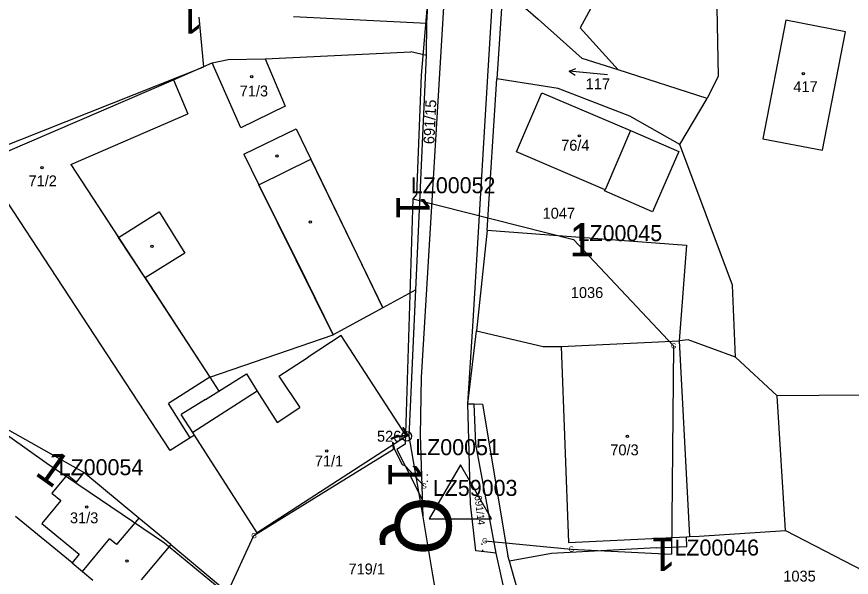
# Model space of a CAD drawing. Extents: x -738131 to -734179, y -1033447 to -1030078.
# Drawn here: x -736178.6 to -736048.4, y -1032076.8 to -1031989.3 of the extents above; entities that cross this region are included whole.
import ezdxf

# ---------------------------------------------------------------- set-up
doc = ezdxf.new("R2010")
doc.units = 0
for name, color, linetype in [('ftf_2010', 7, 'Continuous'), ('ftf_2080', 7, 'Continuous'), ('ftf_2240', 7, 'Continuous'), ('ftf_3010', 7, 'Continuous'), ('ftf_3010_ftf_3010_gtda_3015_gtda_3015_1', 7, 'Continuous'), ('ftf_3130', 7, 'Continuous'), ('ftf_3170', 7, 'Continuous'), ('ftf_3240', 7, 'Continuous'), ('ftf_3260', 7, 'Continuous'), ('ftf_3260_ftf_3260_gtda_3265_gtda_3265_1', 7, 'Continuous'), ('Vrstva 1', 7, 'Continuous'), ('Vrstva 2', 7, 'Continuous'), ('Vrstva 3', 7, 'Continuous'), ('Vrstva 4', 7, 'Continuous'), ('Vrstva 5', 7, 'Continuous'), ('Vrstva 8', 7, 'Continuous')]:
    doc.layers.add(name, color=color, linetype=linetype)

msp = doc.modelspace()

# ---------------------------------------------------------------- linework, layer by layer
at = {"layer": 'ftf_2010'}
for points in [[(-736114.84, -1031981.68), (-736114.08, -1031982.02), (-736115.47, -1031998.44), (-736116.17, -1032017.08), (-736116.74, -1032017.75)], [(-736193.7, -1032010.23), (-736188.84, -1032012.84), (-736149.39, -1031997.14), (-736150.09, -1031989.39)], [(-736193.7, -1032010.23), (-736190.82, -1032020.61), (-736194.37, -1032047.59), (-736185.8, -1032050.53), (-736173.87, -1032059)], [(-736116.74, -1032017.75), (-736117.94, -1032056.04), (-736119.28, -1032056.89), (-736117.97, -1032059.41)], [(-736141.56, -1032070.31), (-736129.95, -1032063.12), (-736119.76, -1032056.81), (-736119.9, -1032055.72)], [(-736119.9, -1032055.72), (-736119.61, -1032056.89), (-736118.4, -1032059.21), (-736117.97, -1032059.41)], [(-736173.87, -1032059), (-736155.52, -1032071.43), (-736145.76, -1032079.46)]]:
    msp.add_lwpolyline(points, dxfattribs=at)
at = {"layer": 'ftf_2080'}
for points in [[(-736116.74, -1032017.75), (-736091.71, -1032024.13)], [(-736091.71, -1032024.13), (-736076.08, -1032040.71), (-736076.38, -1032073.23)], [(-736117.97, -1032059.41), (-736115.15, -1032065)], [(-736117.97, -1032059.41), (-736115.05, -1032062.56)], [(-736145.76, -1032079.46), (-736141.56, -1032070.31)], [(-736105.55, -1032071.11), (-736092.05, -1032072.41), (-736076.38, -1032073.23)]]:
    msp.add_lwpolyline(points, dxfattribs=at)
at = {"layer": 'ftf_2240'}
msp.add_lwpolyline([(-736114.19, -1032067.7), (-736104.46, -1032067.7), (-736109.33, -1032059.27)], close=True, dxfattribs=at)
at = {"layer": 'Vrstva 1'}
for points in [[(-736105.08, -1031998.62), (-736102.61, -1031958.54)], [(-736078.82, -1031969.25), (-736090.66, -1031991.05)], [(-736114.57, -1031990.34), (-736113.53, -1031971.42)], [(-736069.6, -1031974.56), (-736069.12, -1031998.59)], [(-736115.4, -1032045.63), (-736111.21, -1031975.73)], [(-736102.71, -1031984.89), (-736103.64, -1031999.03)], [(-736102.71, -1031984.89), (-736097.22, -1031989.7)], [(-736135.4, -1031989.28), (-736114.57, -1031990.34)], [(-736114.62, -1031995.38), (-736114.57, -1031990.34)], [(-736097.22, -1031989.7), (-736090.36, -1031995.84)], [(-736058.58, -1031989.9), (-736062.13, -1032008.39)], [(-736049.26, -1031991.7), (-736058.58, -1031989.9)], [(-736090.66, -1031991.05), (-736084.7, -1031997.65)], [(-736052.83, -1032010.19), (-736049.26, -1031991.7)], [(-736139.79, -1031995.91), (-736117.09, -1031994.83)], [(-736114.62, -1031995.38), (-736117.09, -1031994.83)], [(-736116.27, -1032031.95), (-736114.62, -1031995.38)], [(-736154.09, -1031999.19), (-736148.04, -1031996.53)], [(-736148.04, -1031996.53), (-736145.56, -1031996.02)], [(-736143.58, -1032006.7), (-736148.04, -1031996.53)], [(-736145.56, -1031996.02), (-736139.79, -1031995.91)], [(-736139.79, -1031995.91), (-736136.7, -1032003.32)], [(-736084.7, -1031997.65), (-736090.36, -1031995.84)], [(-736070.83, -1032002.11), (-736084.7, -1031997.65)], [(-736184.08, -1032012.1), (-736154.09, -1031999.19)], [(-736107.36, -1032036.87), (-736105.08, -1031998.62)], [(-736105.18, -1032022.67), (-736103.64, -1031999.03)], [(-736094.1, -1032000.54), (-736103.64, -1031999.03)], [(-736069.12, -1031998.59), (-736070.83, -1032002.11)], [(-736082.9, -1032004.85), (-736094.1, -1032000.54)], [(-736100.58, -1032010.4), (-736096.61, -1032001.2)], [(-736096.61, -1032001.2), (-736082.8, -1032007.12)], [(-736075.08, -1032009.3), (-736070.83, -1032002.11)], [(-736136.7, -1032003.32), (-736143.58, -1032006.7)], [(-736075.08, -1032009.3), (-736082.9, -1032004.85)], [(-736082.8, -1032007.12), (-736075.26, -1032010.35)], [(-736062.13, -1032008.39), (-736052.83, -1032010.19)], [(-736066.91, -1032031.24), (-736075.08, -1032009.3)], [(-736086.75, -1032016.33), (-736100.58, -1032010.4)], [(-736075.26, -1032010.35), (-736079.35, -1032019.78)], [(-736154.61, -1032057.05), (-736184.08, -1032012.1)], [(-736086.87, -1032016.52), (-736086.75, -1032016.33)], [(-736079.35, -1032019.78), (-736086.87, -1032016.52)], [(-736105.18, -1032022.67), (-736106.83, -1032038.37)], [(-736105.18, -1032022.67), (-736074.05, -1032025.01)], [(-736074.05, -1032025.01), (-736075.19, -1032039.94)], [(-736116.27, -1032031.95), (-736121.42, -1032034.75)], [(-736117.31, -1032054.82), (-736116.27, -1032031.95)], [(-736066.4, -1032042.45), (-736066.91, -1032031.24)], [(-736121.42, -1032034.75), (-736129.18, -1032038.96)], [(-736108.17, -1032049.74), (-736107.36, -1032036.87)], [(-736108.17, -1032049.74), (-736106.83, -1032038.37)], [(-736106.83, -1032038.37), (-736096.43, -1032040.79)], [(-736148.43, -1032045.58), (-736129.18, -1032038.96)], [(-736093.61, -1032040.83), (-736075.19, -1032039.94)], [(-736073.79, -1032039.77), (-736075.19, -1032039.94)], [(-736066.4, -1032042.45), (-736073.79, -1032039.77)], [(-736096.43, -1032040.79), (-736093.61, -1032040.83)], [(-736059.91, -1032048.52), (-736066.4, -1032042.45)], [(-736148.43, -1032045.58), (-736154.87, -1032049.7)], [(-736115.56, -1032054.65), (-736115.4, -1032045.63)], [(-736168.08, -1032060.49), (-736188.75, -1032048.89)], [(-736020.57, -1032048.19), (-736059.91, -1032048.52)], [(-736058.61, -1032069.51), (-736059.91, -1032048.52)], [(-736151.49, -1032055.08), (-736154.87, -1032049.7)], [(-736108.02, -1032055.3), (-736108.17, -1032049.74)], [(-736108.17, -1032049.74), (-736107.21, -1032049.76)], [(-736106.94, -1032056.07), (-736107.21, -1032049.76)], [(-736107.21, -1032049.76), (-736105.91, -1032049.78)], [(-736105.91, -1032049.78), (-736101.92, -1032073.47)], [(-736151.49, -1032055.08), (-736154.61, -1032057.05)], [(-736150.82, -1032054.65), (-736151.49, -1032055.08)], [(-736141.06, -1032069.9), (-736150.82, -1032054.65)], [(-736117.73, -1032054.81), (-736141.06, -1032069.9)], [(-736117.31, -1032054.82), (-736117.73, -1032054.81)], [(-736115.16, -1032067.41), (-736117.31, -1032054.82)], [(-736115.16, -1032067.41), (-736115.56, -1032054.65)], [(-736107.75, -1032065.36), (-736108.02, -1032055.3)], [(-736103.75, -1032073.06), (-736106.94, -1032056.07)], [(-736159.53, -1032067.57), (-736168.08, -1032060.49)], [(-736106.95, -1032072.67), (-736107.75, -1032065.36)], [(-736169.93, -1032074.58), (-736178.74, -1032067.32)], [(-736159.53, -1032067.57), (-736162.98, -1032071.73)], [(-736154.53, -1032071.72), (-736159.53, -1032067.57)], [(-736113.62, -1032076.42), (-736115.16, -1032067.41)], [(-736072.07, -1032070.41), (-736058.61, -1032069.51)], [(-736058.61, -1032069.51), (-736026.55, -1032086.09)], [(-736168.29, -1032075.94), (-736164.06, -1032070.84)], [(-736162.98, -1032071.73), (-736164.06, -1032070.84)], [(-736074.08, -1032070.5), (-736073.58, -1032070.48)], [(-736074.01, -1032072.01), (-736074.08, -1032070.5)], [(-736073.58, -1032070.48), (-736072.07, -1032070.41)], [(-736154.53, -1032071.72), (-736159.15, -1032077.23)], [(-736154.53, -1032071.72), (-736133.52, -1032089.34)], [(-736078.82, -1032072.21), (-736095.14, -1032073.1)], [(-736078.82, -1032072.21), (-736074.01, -1032072.01)], [(-736103.75, -1032073.06), (-736106.95, -1032072.67)], [(-736102.26, -1032079.87), (-736103.75, -1032073.06)], [(-736101.68, -1032074.32), (-736101.92, -1032073.47)], [(-736095.14, -1032073.1), (-736101.68, -1032074.32)], [(-736169.93, -1032074.58), (-736168.29, -1032075.94)], [(-736100.1, -1032079.88), (-736101.68, -1032074.32)], [(-736105.53, -1032124.24), (-736113.62, -1032076.42)]]:
    msp.add_lwpolyline(points, dxfattribs=at)
at = {"layer": 'Vrstva 3'}
for p, q in [((-736092.37, -1031997.84), (-736091.35, -1031997.44)), ((-736086.4, -1031998.43), (-736092.37, -1031997.84)), ((-736092.37, -1031997.84), (-736091.45, -1031998.44))]:
    msp.add_line(p, q, dxfattribs=at)
at = {"layer": 'Vrstva 4'}
for points in [[(-736154.09, -1031999.19), (-736151.88, -1032004.48)], [(-736170.11, -1032012.42), (-736151.88, -1032004.48)], [(-736143.11, -1032010.81), (-736134.97, -1032006.82)], [(-736134.97, -1032006.82), (-736132.66, -1032011.59)], [(-736082.8, -1032007.12), (-736086.75, -1032016.33)], [(-736143.11, -1032010.81), (-736140.76, -1032015.56)], [(-736170.11, -1032012.42), (-736148.43, -1032045.58)], [(-736170.11, -1032012.42), (-736162.68, -1032023.78)], [(-736140.76, -1032015.56), (-736132.66, -1032011.59)], [(-736125.39, -1032026.57), (-736132.66, -1032011.59)], [(-736132.66, -1032011.59), (-736121.42, -1032034.75)], [(-736140.76, -1032015.56), (-736133.37, -1032030.48)], [(-736129.18, -1032038.96), (-736140.76, -1032015.56)], [(-736162.68, -1032023.78), (-736156.32, -1032019.79)], [(-736156.32, -1032019.79), (-736152.31, -1032026.22)], [(-736158.54, -1032030.11), (-736162.68, -1032023.78)], [(-736152.31, -1032026.22), (-736158.54, -1032030.11)], [(-736121.42, -1032034.75), (-736125.39, -1032026.57)], [(-736158.54, -1032030.11), (-736148.43, -1032045.58)], [(-736133.37, -1032030.48), (-736129.18, -1032038.96)], [(-736127.93, -1032039.11), (-736133.07, -1032042.46)], [(-736117.73, -1032054.81), (-736127.93, -1032039.11)], [(-736075.19, -1032039.94), (-736073.58, -1032070.48)], [(-736093.61, -1032040.83), (-736092.45, -1032071.38)], [(-736137.66, -1032045.45), (-736133.07, -1032042.46)], [(-736147.01, -1032047.76), (-736142.73, -1032045.09)], [(-736142.73, -1032045.09), (-736141.03, -1032047.76)], [(-736148.43, -1032045.58), (-736147.01, -1032047.76)], [(-736137.66, -1032045.45), (-736134.41, -1032050.34)], [(-736141.03, -1032047.76), (-736151.1, -1032054.22)], [(-736149.08, -1032049.05), (-736147.01, -1032047.76)], [(-736141.03, -1032047.76), (-736137.9, -1032052.68)], [(-736149.08, -1032049.05), (-736152.88, -1032051.42)], [(-736137.9, -1032052.68), (-736134.41, -1032050.34)], [(-736151.1, -1032054.22), (-736152.88, -1032051.42)], [(-736150.82, -1032054.65), (-736151.1, -1032054.22)], [(-736168.08, -1032060.49), (-736169.3, -1032061.97)], [(-736170.69, -1032060.82), (-736173.08, -1032063.71)], [(-736169.3, -1032061.97), (-736170.69, -1032060.82)], [(-736173.08, -1032063.71), (-736171.69, -1032064.86)], [(-736171.69, -1032064.86), (-736174.63, -1032068.41)], [(-736174.63, -1032068.41), (-736168.81, -1032073.22)], [(-736092.45, -1032071.38), (-736074.08, -1032070.5)], [(-736168.81, -1032073.22), (-736169.93, -1032074.58)], [(-736168.29, -1032075.94), (-736166.69, -1032077.25)]]:
    msp.add_lwpolyline(points, dxfattribs=at)
at = {"layer": 'Vrstva 5'}
for centre in [(-736055.85, -1031998.23), (-736141.89, -1031998.68), (-736090.8, -1032007.93), (-736137.95, -1032011.06), (-736174.6, -1032012.9), (-736132.76, -1032021.39), (-736157.46, -1032025.16), (-736083.29, -1032054.83), (-736130.2, -1032057.1), (-736167.64, -1032065.87), (-736161.34, -1032074.28)]:
    msp.add_circle(centre, 0.175, dxfattribs=at)
at = {"layer": 'Vrstva 8'}
for radius in [0.75, 0.03]:
    msp.add_circle((-736117.73, -1032054.81), radius, dxfattribs=at)

# ---------------------------------------------------------------- texts
at = {"layer": 'ftf_3010'}
for rotation, p in [(180, (-736149.44, -1031986.79)), (270, (-736119.34, -1032017.11)), (324.5146, (-736175.91, -1032060.74)), (270, (-736120.57, -1032058.77)), (180, (-736075.73, -1032070.63))]:
    msp.add_text('1', height=5.2, rotation=rotation, dxfattribs=at).set_placement(p)
msp.add_text('1', height=5.2, dxfattribs=at).set_placement((-736092.36, -1032026.73))
at = {"layer": 'ftf_3010_ftf_3010_gtda_3015_gtda_3015_1'}
for s, p in [('LZ00052', (-736117.07, -1032016.89)), ('LZ00045', (-736091.06, -1032024.36)), ('LZ00054', (-736172.01, -1032060.89))]:
    msp.add_text(s, height=2.5, dxfattribs=at).set_placement(p)
for s, p in [('LZ00051', (-736116.38, -1032057.76)), ('LZ00046', (-736075.94, -1032073.43))]:
    msp.add_text(s, height=2.5, rotation=0, dxfattribs=at).set_placement(p)
at = {"layer": 'ftf_3130'}
for rotation, p in [(180, (-736114.18, -1032060.74)), (6.801, (-736106.15, -1032072.79))]:
    msp.add_text(':', height=1.6, rotation=rotation, dxfattribs=at).set_placement(p)
at = {"layer": 'ftf_3170'}
msp.add_text('7', height=2.7, rotation=300.9184, dxfattribs=at).set_placement((-736120.6, -1032054.56))
at = {"layer": 'ftf_3240'}
for p in [(-736076.48, -1032041.11), (-736115.45, -1032062.96), (-736141.96, -1032070.71), (-736105.95, -1032071.51), (-736092.45, -1032072.81)]:
    msp.add_text('G', height=0.8, dxfattribs=at).set_placement(p)
at = {"layer": 'ftf_3260'}
msp.add_text('Q', height=8.8, rotation=270, dxfattribs=at).set_placement((-736119.55, -1032064.22))
at = {"layer": 'ftf_3260_ftf_3260_gtda_3265_gtda_3265_1'}
msp.add_text('LZ59003', height=2.5, rotation=0, dxfattribs=at).set_placement((-736113.64, -1032064.12))
at = {"layer": 'Vrstva 2'}
for s, p in [('117', (-736089.79, -1032000.67)), ('417', (-736057.39, -1032001.1)), ('71/3', (-736143.77, -1032001.78)), ('76/4', (-736093.62, -1032010.25)), ('71/2', (-736176.72, -1032015.81)), ('1047', (-736096.51, -1032020.86)), ('1036', (-736092.11, -1032033.24)), ('70/3', (-736085.95, -1032057.79)), ('71/1', (-736132.05, -1032059.53)), ('31/3', (-736170.25, -1032068.39)), ('719/1', (-736126.8, -1032076.37)), ('1035', (-736058.96, -1032077.49))]:
    msp.add_text(s, height=1.7, dxfattribs=at).set_placement(p)
for s, height, rotation, p in [('691/15', 1.7, 87.3078, (-736113.41, -1032009.26)), ('691/14', 1.14, 276.7757, (-736107.14, -1032064.1))]:
    msp.add_text(s, height=height, rotation=rotation, dxfattribs=at).set_placement(p)
at = {"layer": 'Vrstva 8'}
msp.add_text('526', height=1.7, dxfattribs=at).set_placement((-736122.35, -1032055.66))

doc.saveas('drawing.dxf')
